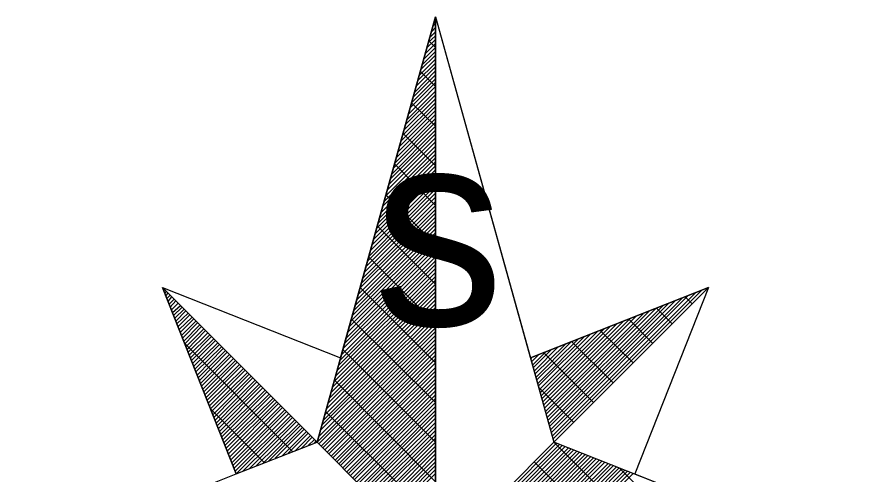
# Model space of a CAD drawing. Extents: x -729889 to -691139, y -995431 to -974354.
# Drawn here: x -725605.295 to -725602.685, y -978203.231 to -978201.805 of the extents above; entities that cross this region are included whole.
import ezdxf

# ---------------------------------------------------------------- set-up
doc = ezdxf.new("R2010")
doc.units = 0
doc.layers.add('Svítidlo vestavné a přisazené venkovní', color=7, linetype='Continuous')
doc.layers.add('Světelný bod se zemním svítidlem', color=7, linetype='Continuous')

# ---------------------------------------------------------------- blocks, each defined once
blk = doc.blocks.new('Světlo')
at = {"layer": 'Světelný bod se zemním svítidlem'}
for p, q in [((-0.3687, 0.3687), (0, 1.6939)), ((0, 1.6939), (-0.3687, 0.3687)), ((-0.2957, 0.6313), (0, 1.6939)), ((-0.0087, 1.6643), (0, 1.673)), ((-0.0035, 1.6817), (0, 1.6852)), ((0, 1.6939), (0.3687, 0.3687)), ((0, 0), (0, 1.6939)), ((0, 1.6939), (0.2957, 0.6313)), ((0, 1.6939), (0, -1.3043)), ((-0.0174, 1.6296), (0, 1.647)), ((-0.0122, 1.647), (0, 1.6609)), ((-0.0278, 1.5965), (0, 1.6226)), ((-0.0226, 1.6139), (0, 1.6348)), ((0, 1.5983), (-0.0209, 1.6191)), ((-0.0365, 1.5617), (0, 1.5983)), ((-0.0313, 1.5791), (0, 1.6104)), ((-0.047, 1.5287), (0, 1.5739)), ((-0.0417, 1.5443), (0, 1.5861)), ((-0.0557, 1.4939), (0, 1.5496)), ((-0.0504, 1.5113), (0, 1.5617)), ((-0.0643, 1.4591), (0, 1.5252)), ((-0.0609, 1.4765), (0, 1.5374)), ((0, 1.4765), (-0.047, 1.5235)), ((-0.08, 1.4087), (0, 1.4887)), ((-0.0748, 1.4261), (0, 1.5009)), ((-0.0696, 1.4435), (0, 1.513)), ((-0.0887, 1.3739), (0, 1.4626)), ((-0.0835, 1.3913), (0, 1.4765)), ((-0.0991, 1.3409), (0, 1.4383)), ((-0.0939, 1.3583), (0, 1.4504)), ((-0.1078, 1.3061), (0, 1.4139)), ((-0.1026, 1.3235), (0, 1.4261)), ((0, 1.353), (-0.0748, 1.4261)), ((-0.1165, 1.273), (0, 1.3896)), ((-0.113, 1.2887), (0, 1.4017)), ((-0.127, 1.2383), (0, 1.3652)), ((-0.1217, 1.2557), (0, 1.3774)), ((-0.1357, 1.2035), (0, 1.3409)), ((-0.1322, 1.2209), (0, 1.353)), ((0, 1.2296), (-0.1009, 1.3304)), ((-0.1461, 1.1704), (0, 1.3165)), ((-0.1409, 1.1878), (0, 1.3287)), ((-0.16, 1.1183), (0, 1.2783)), ((-0.1548, 1.1357), (0, 1.2904)), ((-0.1513, 1.153), (0, 1.3043)), ((-0.1687, 1.0852), (0, 1.2539)), ((-0.1652, 1.1026), (0, 1.2661)), ((-0.1791, 1.0504), (0, 1.2296)), ((-0.1739, 1.0678), (0, 1.2417)), ((0, 1.1061), (-0.127, 1.2348)), ((-0.1878, 1.0174), (0, 1.2052)), ((-0.1843, 1.033), (0, 1.2174)), ((-0.1983, 0.9826), (0, 1.1809)), ((-0.193, 1), (0, 1.193)), ((-0.207, 0.9478), (0, 1.1565)), ((-0.2035, 0.9652), (0, 1.1687)), ((-0.2174, 0.9148), (0, 1.1322)), ((-0.2122, 0.9322), (0, 1.1443)), ((0, 0.9843), (-0.1548, 1.1391)), ((-0.2261, 0.88), (0, 1.1061)), ((-0.2226, 0.8974), (0, 1.1183)), ((-0.24, 0.8296), (0, 1.0696)), ((-0.2365, 0.847), (0, 1.0817)), ((-0.2313, 0.8626), (0, 1.0939)), ((-0.2504, 0.7948), (0, 1.0452)), ((-0.2452, 0.8122), (0, 1.0574)), ((0, 1.0522), (0, 1.0504)), ((-0.2591, 0.7617), (0, 1.0209)), ((-0.2557, 0.7774), (0, 1.033)), ((0, 0.8609), (-0.1809, 1.0417)), ((-0.2696, 0.727), (0, 0.9965)), ((-0.2643, 0.7443), (0, 1.0087)), ((-0.2783, 0.6922), (0, 0.9722)), ((-0.2748, 0.7096), (0, 0.9843)), ((-0.2887, 0.6591), (0, 0.9461)), ((-0.2835, 0.6765), (0, 0.96)), ((0, 0.7374), (-0.2087, 0.9461)), ((-0.2974, 0.6243), (0, 0.9217)), ((-0.2922, 0.6417), (0, 0.9339)), ((-0.3078, 0.5913), (0, 0.8974)), ((-0.3026, 0.607), (0, 0.9096)), ((-0.3165, 0.5565), (0, 0.873)), ((-0.3113, 0.5739), (0, 0.8852)), ((-0.3687, 0.3687), (-0.8504, 0.8504)), ((-0.8504, 0.8504), (-0.6209, 0.2696)), ((-0.6209, 0.2696), (-0.8504, 0.8504)), ((-0.8504, 0.8504), (-0.2957, 0.6313)), ((-0.3687, 0.3687), (-0.8504, 0.8504)), ((-0.847, 0.8435), (-0.8452, 0.8452)), ((-0.8435, 0.8348), (-0.8383, 0.8383)), ((-0.3304, 0.5061), (0, 0.8365)), ((-0.327, 0.5217), (0, 0.8487)), ((-0.3217, 0.5391), (0, 0.8609)), ((0, 0.6157), (-0.2348, 0.8504)), ((0.8504, 0.8504), (0.2957, 0.6313)), ((0.2957, 0.6313), (0.8504, 0.8504)), ((0.367, 0.3791), (0.8296, 0.8417)), ((0.3687, 0.3687), (0.8504, 0.8504)), ((0.8504, 0.8504), (0.3687, 0.3687)), ((0.8504, 0.8504), (0.6209, 0.2696)), ((-0.84, 0.8243), (-0.833, 0.833)), ((-0.8365, 0.8157), (-0.8261, 0.8261)), ((-0.833, 0.807), (-0.8209, 0.8209)), ((-0.8296, 0.7983), (-0.8139, 0.8139)), ((-0.8261, 0.7896), (-0.8087, 0.8087)), ((-0.3409, 0.4713), (0, 0.8122)), ((-0.3357, 0.4887), (0, 0.8243)), ((0.3548, 0.4174), (0.7478, 0.8104)), ((0.3583, 0.407), (0.7687, 0.8174)), ((0.3617, 0.3983), (0.7878, 0.8261)), ((0.3635, 0.3878), (0.8087, 0.833)), ((0.8, 0.8), (0.7774, 0.8209)), ((-0.8226, 0.7809), (-0.8017, 0.8017)), ((-0.8191, 0.7722), (-0.7948, 0.7948)), ((-0.8157, 0.7635), (-0.7896, 0.7896)), ((-0.3496, 0.4365), (0, 0.7878)), ((-0.3443, 0.4539), (0, 0.8)), ((0.3478, 0.4452), (0.687, 0.7861)), ((0.3496, 0.4365), (0.7078, 0.793)), ((0.353, 0.4261), (0.727, 0.8017)), ((0.7374, 0.7374), (0.6887, 0.7861)), ((-0.8122, 0.7548), (-0.7826, 0.7826)), ((-0.8087, 0.7461), (-0.7774, 0.7774)), ((-0.8052, 0.7374), (-0.7704, 0.7704)), ((-0.8017, 0.7287), (-0.7652, 0.7652)), ((-0.7983, 0.72), (-0.7583, 0.7583)), ((-0.36, 0.4035), (0, 0.7617)), ((-0.3548, 0.4209), (0, 0.7739)), ((0.3391, 0.4748), (0.6261, 0.7617)), ((0.3426, 0.4643), (0.647, 0.7687)), ((0.3443, 0.4557), (0.6661, 0.7774)), ((-0.7948, 0.7113), (-0.753, 0.753)), ((-0.7913, 0.7009), (-0.7461, 0.7461)), ((-0.7878, 0.6922), (-0.7409, 0.7409)), ((-0.7843, 0.6835), (-0.7339, 0.7339)), ((-0.3687, 0.3687), (0, 0.7374)), ((-0.3635, 0.3861), (0, 0.7496)), ((0, 0.4922), (-0.2626, 0.753)), ((0.3322, 0.5043), (0.5652, 0.7374)), ((0.3339, 0.4939), (0.5861, 0.7461)), ((0.3374, 0.4852), (0.6052, 0.753)), ((0.6765, 0.6765), (0.6017, 0.7513)), ((-0.7809, 0.6748), (-0.7287, 0.7287)), ((-0.7774, 0.6661), (-0.7217, 0.7217)), ((-0.7739, 0.6574), (-0.7165, 0.7165)), ((-0.7704, 0.6487), (-0.7096, 0.7096)), ((-0.3635, 0.3635), (0, 0.7252)), ((-0.3565, 0.3565), (0, 0.713)), ((0.32, 0.5426), (0.4835, 0.7061)), ((0.3235, 0.5322), (0.5043, 0.713)), ((0.327, 0.5235), (0.5252, 0.7217)), ((0.3287, 0.513), (0.5443, 0.7287)), ((0.6157, 0.6157), (0.513, 0.7165)), ((-0.767, 0.64), (-0.7026, 0.7026)), ((-0.7635, 0.6313), (-0.6974, 0.6974)), ((-0.76, 0.6226), (-0.6904, 0.6904)), ((-0.7565, 0.6139), (-0.6852, 0.6852)), ((-0.753, 0.6052), (-0.6783, 0.6783)), ((-0.3513, 0.3513), (0, 0.7009)), ((-0.3443, 0.3443), (0, 0.6887)), ((0.313, 0.5704), (0.4226, 0.6817)), ((0.3148, 0.5617), (0.4435, 0.6887)), ((0.3183, 0.5513), (0.4643, 0.6974)), ((0.553, 0.553), (0.4243, 0.6817)), ((-0.4452, 0.3391), (-0.7809, 0.6765)), ((-0.7496, 0.5965), (-0.673, 0.673)), ((-0.7461, 0.5878), (-0.6661, 0.6661)), ((-0.7426, 0.5774), (-0.6609, 0.6609)), ((-0.7391, 0.5687), (-0.6539, 0.6539)), ((-0.3374, 0.3374), (0, 0.6765)), ((-0.3322, 0.3322), (0, 0.6643)), ((-0.3252, 0.3252), (0, 0.6522)), ((0, 0.3687), (-0.2887, 0.6574)), ((0.3043, 0.6), (0.3617, 0.6574)), ((0.3078, 0.5896), (0.3826, 0.6661)), ((0.3096, 0.5809), (0.4035, 0.673)), ((-0.7357, 0.56), (-0.6487, 0.6487)), ((-0.7322, 0.5513), (-0.6417, 0.6417)), ((-0.7287, 0.5426), (-0.6365, 0.6365)), ((-0.7252, 0.5339), (-0.6296, 0.6296)), ((-0.2957, 0.6313), (-0.3687, 0.3687)), ((-0.32, 0.32), (0, 0.64)), ((-0.313, 0.313), (0, 0.6278)), ((0.2957, 0.6313), (0.3687, 0.3687)), ((0.2974, 0.6278), (0.3009, 0.633)), ((0.2991, 0.6191), (0.3217, 0.6417)), ((0.3026, 0.6087), (0.3426, 0.6487)), ((0.4922, 0.4922), (0.3374, 0.647)), ((-0.7217, 0.5252), (-0.6226, 0.6226)), ((-0.7183, 0.5165), (-0.6174, 0.6174)), ((-0.7148, 0.5078), (-0.6104, 0.6104)), ((-0.7113, 0.4991), (-0.6052, 0.6052)), ((-0.3078, 0.3078), (0, 0.6157)), ((-0.3009, 0.3009), (0, 0.6017)), ((-0.7078, 0.4904), (-0.5983, 0.5983)), ((-0.7043, 0.4817), (-0.593, 0.593)), ((-0.7009, 0.473), (-0.5861, 0.5861)), ((-0.6974, 0.4643), (-0.5809, 0.5809)), ((-0.2957, 0.2957), (0, 0.5896)), ((-0.2887, 0.2887), (0, 0.5774)), ((-0.6939, 0.4539), (-0.5739, 0.5739)), ((-0.6904, 0.4452), (-0.5687, 0.5687)), ((-0.687, 0.4365), (-0.5617, 0.5617)), ((-0.6835, 0.4278), (-0.5565, 0.5565)), ((-0.68, 0.4191), (-0.5496, 0.5496)), ((0, 0.2452), (-0.3148, 0.5617)), ((-0.2835, 0.2835), (0, 0.5652)), ((-0.2765, 0.2765), (0, 0.553)), ((-0.6765, 0.4104), (-0.5443, 0.5443)), ((-0.673, 0.4017), (-0.5374, 0.5374)), ((-0.6696, 0.393), (-0.5304, 0.5304)), ((-0.6661, 0.3843), (-0.5252, 0.5252)), ((-0.2713, 0.2713), (0, 0.5409)), ((-0.2643, 0.2643), (0, 0.5287)), ((0.4313, 0.4296), (0.3217, 0.5391)), ((-0.6626, 0.3757), (-0.5183, 0.5183)), ((-0.6591, 0.367), (-0.513, 0.513)), ((-0.6557, 0.3583), (-0.5061, 0.5061)), ((-0.6522, 0.3496), (-0.5009, 0.5009)), ((-0.2574, 0.2574), (0, 0.5165)), ((-0.2522, 0.2522), (0, 0.5043)), ((-0.5322, 0.3043), (-0.7009, 0.473)), ((-0.6487, 0.3409), (-0.4939, 0.4939)), ((-0.6452, 0.3322), (-0.4887, 0.4887)), ((-0.6417, 0.3217), (-0.4817, 0.4817)), ((-0.6383, 0.313), (-0.4765, 0.4765)), ((-0.6348, 0.3043), (-0.4696, 0.4696)), ((-0.2452, 0.2452), (0, 0.4922)), ((-0.24, 0.24), (0, 0.48)), ((-0.6313, 0.2957), (-0.4643, 0.4643)), ((-0.6278, 0.287), (-0.4574, 0.4574)), ((-0.6243, 0.2783), (-0.4504, 0.4504)), ((-0.6209, 0.2696), (-0.4452, 0.4452)), ((0, 0.1235), (-0.3426, 0.4643)), ((-0.233, 0.233), (0, 0.4678)), ((-0.2278, 0.2278), (0, 0.4557)), ((-0.2209, 0.2209), (0, 0.4435)), ((-0.6, 0.2783), (-0.4383, 0.4383)), ((-0.5809, 0.2852), (-0.433, 0.433)), ((-0.56, 0.2939), (-0.4261, 0.4261)), ((-0.5391, 0.3009), (-0.4209, 0.4209)), ((-0.2157, 0.2157), (0, 0.4296)), ((-0.2087, 0.2087), (0, 0.4174)), ((-0.52, 0.3096), (-0.4139, 0.4139)), ((-0.4991, 0.3183), (-0.4087, 0.4087)), ((-0.4783, 0.3252), (-0.4017, 0.4017)), ((-0.4591, 0.3339), (-0.3965, 0.3965)), ((-0.2035, 0.2035), (0, 0.4052)), ((-0.1965, 0.1965), (0, 0.393)), ((-0.6209, 0.2696), (-0.3687, 0.3687)), ((-0.4383, 0.3409), (-0.3896, 0.3896)), ((-0.4174, 0.3496), (-0.3843, 0.3843)), ((-0.3965, 0.3583), (-0.3774, 0.3774)), ((-0.3774, 0.3652), (-0.3722, 0.3722)), ((-0.3687, 0.3687), (0, 0)), ((0, 0), (-0.3687, 0.3687)), ((-0.1913, 0.1913), (0, 0.3809)), ((-0.1843, 0.1843), (0, 0.3687)), ((0.3687, 0.3687), (0, 0)), ((0.3687, 0.3687), (0, 0)), ((0, 0), (0.3687, 0.3687)), ((1.3043, 0), (0.3687, 0.3687)), ((0.7374, 0), (0.3687, 0.3687)), ((-0.1791, 0.1791), (0, 0.3565)), ((-0.1722, 0.1722), (0, 0.3443)), ((0.0122, 0), (0.3774, 0.3652)), ((0.0243, 0), (0.3861, 0.3617)), ((0.0365, 0), (0.3948, 0.3583)), ((0.0487, 0), (0.4035, 0.3548)), ((0.0609, 0), (0.4139, 0.3513)), ((0.073, 0), (0.4226, 0.3478)), ((0.0852, 0), (0.4313, 0.3443)), ((0.0991, 0), (0.44, 0.3409)), ((-0.1652, 0.1652), (0, 0.3322)), ((-0.16, 0.16), (0, 0.32)), ((0.1113, 0), (0.4487, 0.3374)), ((0.1235, 0), (0.4574, 0.3339)), ((0.1357, 0), (0.4661, 0.3304)), ((0.1478, 0), (0.4748, 0.327)), ((0.16, 0), (0.4835, 0.3235)), ((0.1722, 0), (0.4922, 0.32)), ((0.1843, 0), (0.5009, 0.3165)), ((0.1965, 0), (0.5096, 0.313)), ((-0.153, 0.153), (0, 0.3078)), ((-0.1478, 0.1478), (0, 0.2957)), ((0.2087, 0), (0.5183, 0.3096)), ((0.2209, 0), (0.527, 0.3061)), ((0.233, 0), (0.5374, 0.3026)), ((0.2452, 0), (0.5461, 0.2991)), ((0.2574, 0), (0.5548, 0.2957)), ((0.2713, 0), (0.5635, 0.2922)), ((0.2835, 0), (0.5722, 0.2887)), ((0.6157, 0), (0.3078, 0.3078)), ((0.8609, 0), (0.5722, 0.2887)), ((-1.3043, 0), (-0.6209, 0.2696)), ((-0.1409, 0.1409), (0, 0.2835)), ((-0.1357, 0.1357), (0, 0.2713)), ((0.2957, 0), (0.5809, 0.2852)), ((0.3078, 0), (0.5896, 0.2817)), ((0.32, 0), (0.5983, 0.2783)), ((0.3322, 0), (0.607, 0.2748)), ((0.3443, 0), (0.6157, 0.2713)), ((0.6209, 0.2696), (1.3043, 0))]:
    blk.add_line(p, q, dxfattribs=at)
blk.add_text('s', height=0.6087, dxfattribs=at).set_placement((-0.1939, 0.7324))

msp = doc.modelspace()

# ---------------------------------------------------------------- block references
at = {"layer": 'Svítidlo vestavné a přisazené venkovní', "xscale": 1.0005800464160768, "yscale": 1.0005800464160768}
msp.add_blockref('Světlo', (-725603.99, -978203.5), dxfattribs=at)

doc.saveas('drawing.dxf')
